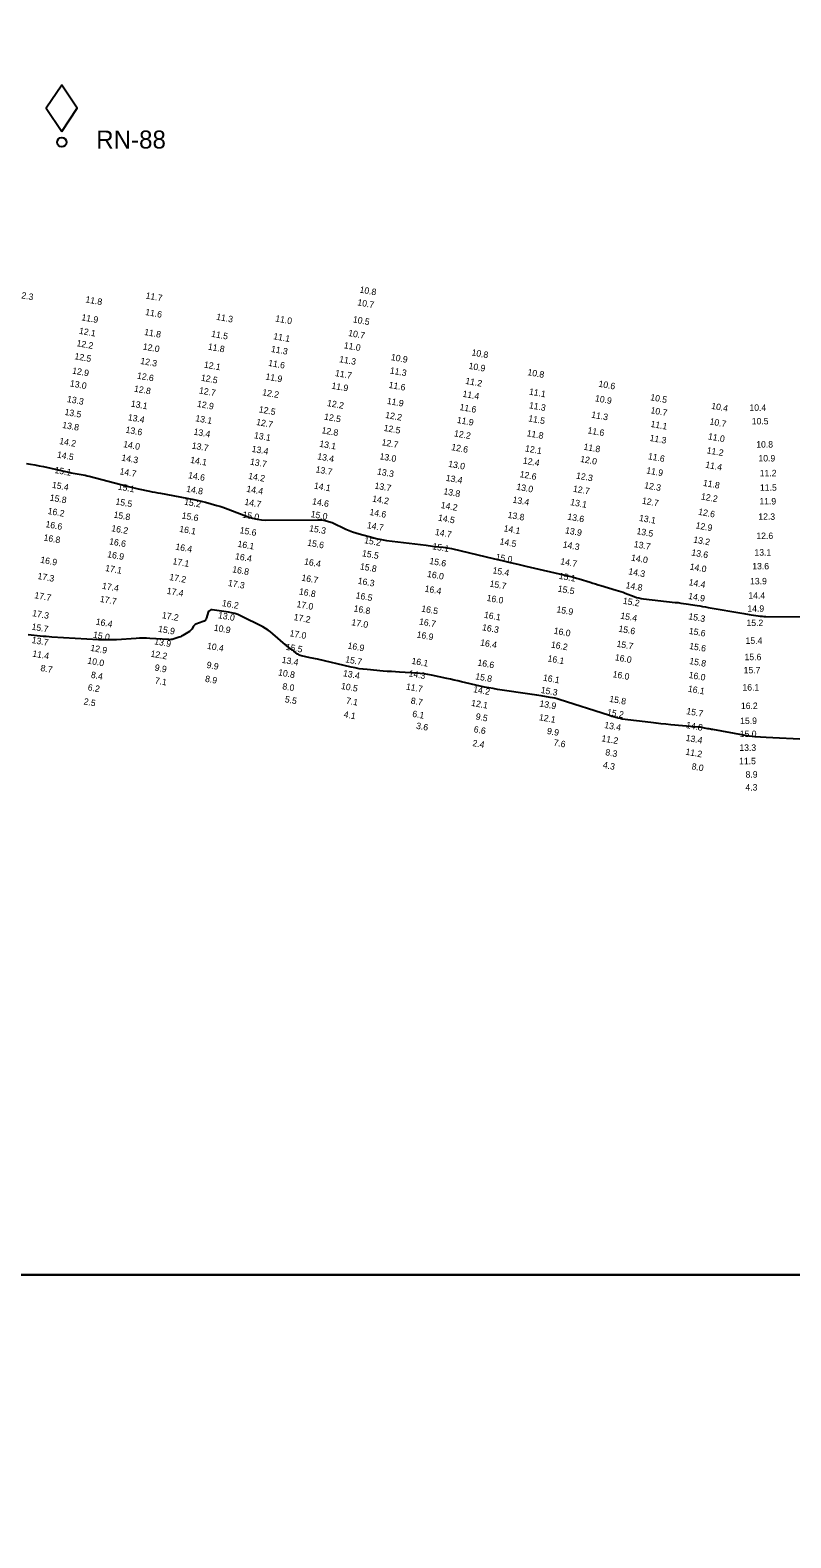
# Model space of a CAD drawing. Extents: x 988130 to 1132882, y 654656 to 841453.
# Drawn here: x 1033713 to 1034303, y 763954 to 765125 of the extents above; entities that cross this region are included whole.
import ezdxf

# ---------------------------------------------------------------- set-up
doc = ezdxf.new("R2010")
doc.units = 0
for name, color, linetype in [('V-ANNO-KEYM', 7, 'Continuous'), ('V-CHAN-NAID', 7, 'Continuous'), ('V-TOPO-MAJR', 7, 'Continuous'), ('V-TOPO-SOUN', 7, 'Continuous')]:
    doc.layers.add(name, color=color, linetype=linetype)

msp = doc.modelspace()

# ---------------------------------------------------------------- linework, layer by layer
at = {"layer": 'V-ANNO-KEYM'}
for points in [[(1122485, 764158), (1122485, 770599), (1014460, 770599), (1014460, 764158), (1067910.3, 764158)], [(1097827.4, 764158), (1014460, 764158), (1014460, 757716), (1073127.9, 757716)]]:
    msp.add_lwpolyline(points, dxfattribs=at)
at = {"layer": 'V-CHAN-NAID'}
msp.add_lwpolyline([(1033737.6, 765045.9), (1033749.6, 765063.9), (1033737.6, 765081.9), (1033725.6, 765063.9)], close=True, dxfattribs=at)
msp.add_circle((1033737.6, 765037.5), 3.6, dxfattribs=at)
at = {"layer": 'V-TOPO-MAJR'}
for points in [[(1033710.1, 764788.1), (1033713.4, 764787.5), (1033716.8, 764786.9), (1033720.1, 764786.3), (1033723.4, 764785.6), (1033740.4, 764781.9), (1033741.9, 764781.5), (1033743.4, 764781.2), (1033745, 764780.9), (1033746.5, 764780.6), (1033752.7, 764779.5), (1033754.2, 764779.2), (1033755.7, 764778.9), (1033757.2, 764778.5), (1033758.8, 764778.1), (1033788.3, 764770.4), (1033790.4, 764769.8), (1033792.6, 764769.3), (1033794.7, 764768.8), (1033796.9, 764768.3), (1033805.6, 764766.6), (1033807.7, 764766.1), (1033809.9, 764765.7), (1033812.1, 764765.3), (1033814.3, 764764.9), (1033840, 764760.1), (1033842.3, 764759.6), (1033844.6, 764759.1), (1033846.8, 764758.5), (1033849.1, 764757.9), (1033858, 764755.4), (1033860.2, 764754.8), (1033862.5, 764754.1), (1033864.7, 764753.3), (1033866.8, 764752.5), (1033882.3, 764746.6), (1033885.7, 764745.5), (1033889.1, 764744.7), (1033892.5, 764744.3), (1033896, 764744.1), (1033936.2, 764744.4), (1033939.1, 764744.3), (1033941.9, 764743.9), (1033944.6, 764743.1), (1033947.3, 764742.1), (1033958.1, 764737.1), (1033960.7, 764736), (1033963.2, 764735), (1033965.8, 764734.1), (1033968.4, 764733.4), (1033979, 764730.5), (1033981.6, 764729.8), (1033984.3, 764729.2), (1033987, 764728.7), (1033989.7, 764728.3), (1034020.3, 764724.5), (1034021.9, 764724.3), (1034023.6, 764724.1), (1034025.2, 764723.9), (1034026.9, 764723.7), (1034033.5, 764723.1), (1034035.1, 764722.9), (1034036.8, 764722.6), (1034038.4, 764722.3), (1034040, 764722), (1034073.3, 764714.1), (1034079.4, 764712.6), (1034085.5, 764711.2), (1034091.6, 764709.8), (1034097.7, 764708.4), (1034130.4, 764700.8), (1034132.6, 764700.3), (1034134.7, 764699.7), (1034136.9, 764699.1), (1034139, 764698.5), (1034147.5, 764695.8), (1034149.6, 764695.2), (1034151.7, 764694.5), (1034153.9, 764693.9), (1034156, 764693.2), (1034167.7, 764689.7), (1034169.5, 764689.2), (1034171.3, 764688.6), (1034173.1, 764688), (1034174.8, 764687.3), (1034181.8, 764684.7), (1034183.6, 764684.1), (1034185.4, 764683.6), (1034187.2, 764683.2), (1034189, 764682.9), (1034213.7, 764680.2), (1034215.9, 764680), (1034218, 764679.7), (1034220.1, 764679.4), (1034222.2, 764679.1), (1034230.7, 764677.7), (1034232.8, 764677.4), (1034234.9, 764677.1), (1034237, 764676.7), (1034239.1, 764676.3), (1034266.8, 764671.6), (1034268.2, 764671.3), (1034269.7, 764671.1), (1034271.1, 764670.9), (1034272.5, 764670.6), (1034278.1, 764669.8), (1034279.5, 764669.6), (1034281, 764669.4), (1034282.4, 764669.3), (1034283.8, 764669.3), (1034320.8, 764669)], [(1034315.4, 764573.6), (1034284.1, 764575.2), (1034279.7, 764575.5), (1034275.4, 764575.9), (1034271, 764576.4), (1034266.7, 764577.1), (1034242.8, 764581.4), (1034241.8, 764581.6), (1034240.9, 764581.8), (1034239.9, 764581.9), (1034239, 764582.1), (1034235.1, 764582.9), (1034234.2, 764583), (1034233.2, 764583.2), (1034232.2, 764583.3), (1034231.3, 764583.4), (1034210.2, 764585.2), (1034206.3, 764585.5), (1034202.5, 764585.9), (1034198.7, 764586.3), (1034194.8, 764586.8), (1034172.4, 764589.6), (1034172, 764589.7), (1034171.6, 764589.8), (1034171.2, 764589.9), (1034170.8, 764590), (1034169.2, 764590.4), (1034168.8, 764590.5), (1034168.4, 764590.6), (1034168, 764590.7), (1034167.6, 764590.8), (1034164.9, 764591.6), (1034164.3, 764591.7), (1034163.8, 764591.9), (1034163.2, 764592.1), (1034162.6, 764592.3), (1034123.6, 764604.7), (1034121.9, 764605.2), (1034120.2, 764605.7), (1034118.4, 764606.1), (1034116.7, 764606.4), (1034109.7, 764607.6), (1034107.9, 764607.9), (1034106.1, 764608.2), (1034104.4, 764608.5), (1034102.6, 764608.7), (1034075.7, 764612.6), (1034072.3, 764613.2), (1034068.9, 764613.8), (1034065.6, 764614.4), (1034062.2, 764615.2), (1034047.9, 764618.5), (1034045, 764619.2), (1034042.1, 764619.8), (1034039.2, 764620.5), (1034036.3, 764621.1), (1034024.6, 764623.6), (1034021.7, 764624.2), (1034018.8, 764624.6), (1034015.8, 764625), (1034012.8, 764625.2), (1033999.7, 764626), (1033996.5, 764626.2), (1033993.4, 764626.4), (1033990.2, 764626.6), (1033987.1, 764626.9), (1033974.5, 764628), (1033971.4, 764628.3), (1033968.3, 764628.7), (1033965.2, 764629.3), (1033962.1, 764629.9), (1033936, 764636), (1033934.6, 764636.3), (1033933.2, 764636.6), (1033931.8, 764636.9), (1033930.4, 764637.2), (1033923.5, 764638.7), (1033922.7, 764639), (1033921.9, 764639.3), (1033921.2, 764639.6), (1033920.5, 764640.1), (1033917.6, 764642.3), (1033917.1, 764642.7), (1033916.5, 764643.1), (1033916, 764643.5), (1033915.4, 764643.9), (1033913.2, 764645.6), (1033912.7, 764646), (1033912.1, 764646.4), (1033911.6, 764646.9), (1033911.1, 764647.3), (1033901.4, 764655.8), (1033899.6, 764657.3), (1033897.7, 764658.7), (1033895.7, 764660), (1033893.6, 764661.1), (1033876.4, 764669.7), (1033874.2, 764670.7), (1033871.8, 764671.6), (1033869.4, 764672.2), (1033867, 764672.6), (1033854.2, 764674.3), (1033853.2, 764674.3), (1033852.4, 764674), (1033851.8, 764673.4), (1033851.3, 764672.5), (1033850, 764668.2), (1033849.6, 764667.2), (1033849, 764666.4), (1033848.2, 764665.7), (1033847.2, 764665.3), (1033841.7, 764663.2), (1033841.2, 764662.9), (1033840.7, 764662.6), (1033840.2, 764662.2), (1033839.8, 764661.7), (1033838.5, 764659.5), (1033838.1, 764659), (1033837.7, 764658.5), (1033837.2, 764658.1), (1033836.7, 764657.7), (1033831.5, 764654.4), (1033830.6, 764653.9), (1033829.7, 764653.5), (1033828.8, 764653.1), (1033827.9, 764652.8), (1033824.1, 764651.7), (1033823.2, 764651.4), (1033822.2, 764651.3), (1033821.2, 764651.2), (1033820.3, 764651.3), (1033806, 764652.2), (1033803.3, 764652.3), (1033800.6, 764652.4), (1033797.9, 764652.3), (1033795.2, 764652.2), (1033780, 764651.2), (1033776.5, 764651), (1033773.1, 764651), (1033769.7, 764651), (1033766.2, 764651.2), (1033730, 764653.3), (1033727.7, 764653.5), (1033725.4, 764653.6), (1033723.1, 764653.8), (1033720.7, 764654), (1033711.5, 764654.9)]]:
    msp.add_lwpolyline(points, dxfattribs=at)

# ---------------------------------------------------------------- texts
at = {"layer": 'V-CHAN-NAID'}
msp.add_text('RN-88', height=14, dxfattribs=at).set_placement((1033764.3, 765032.6))
at = {"layer": 'V-TOPO-SOUN'}
for s, rotation, p in [('10.8 ', 350, (1033968.4, 764920.8)), ('12.3 ', 350, (1033702.3, 764917)), ('11.8 ', 350, (1033755.7, 764913.2)), ('11.7 ', 350, (1033802.4, 764916.2)), ('10.7 ', 350, (1033966.7, 764910.9)), ('11.9 ', 350, (1033752.6, 764899.3)), ('11.6 ', 350, (1033802.1, 764903.4)), ('11.3 ', 350, (1033857.2, 764899.7)), ('11.0 ', 350, (1033903, 764898.4)), ('10.5 ', 350, (1033963.2, 764897.7)), ('12.1 ', 350, (1033750.7, 764888.8)), ('11.8 ', 350, (1033801.3, 764887.9)), ('11.5 ', 350, (1033853.3, 764886.5)), ('11.1 ', 350, (1033901.5, 764884.6)), ('10.7 ', 350, (1033959.6, 764887.1)), ('12.2 ', 350, (1033748.8, 764879.2)), ('12.0 ', 350, (1033800.2, 764876.6)), ('11.8 ', 350, (1033850.7, 764876.5)), ('11.3 ', 350, (1033899.7, 764874.7)), ('11.0 ', 350, (1033956.2, 764877.6)), ('12.5 ', 350, (1033747.2, 764869.1)), ('12.3 ', 350, (1033798.3, 764865.4)), ('12.1 ', 350, (1033847.6, 764862.6)), ('11.6 ', 350, (1033897.5, 764863.9)), ('11.3 ', 350, (1033952.6, 764866.8)), ('10.9 ', 350, (1033992.7, 764868.4)), ('10.9 ', 350, (1034053, 764861.6)), ('10.8 ', 350, (1034055.3, 764872)), ('12.9 ', 350, (1033745.4, 764857.9)), ('12.6 ', 350, (1033795.7, 764854)), ('12.5 ', 350, (1033845.3, 764852.4)), ('11.9 ', 350, (1033895.4, 764853.3)), ('11.7 ', 350, (1033949.4, 764856)), ('11.3 ', 350, (1033991.9, 764858)), ('11.2 ', 350, (1034050.5, 764849.9)), ('10.8 ', 350, (1034098.7, 764856.7)), ('13.0 ', 350, (1033743.6, 764848)), ('12.8 ', 350, (1033793.4, 764843.9)), ('12.7 ', 350, (1033843.8, 764842.5)), ('12.2 ', 350, (1033892.9, 764841.1)), ('11.9 ', 350, (1033946.6, 764846.2)), ('11.6 ', 350, (1033991, 764846.8)), ('11.4 ', 350, (1034048.3, 764839.9)), ('11.1 ', 350, (1034099.9, 764841.6)), ('10.6 ', 350, (1034153.8, 764847.7)), ('10.5 ', 350, (1034194, 764837.2)), ('13.5 ', 350, (1033739.5, 764825.8)), ('13.3 ', 350, (1033741.4, 764835.8)), ('13.1 ', 350, (1033790.9, 764832.3)), ('12.9 ', 350, (1033842.3, 764832.1)), ('12.5 ', 350, (1033890.2, 764827.8)), ('12.2 ', 350, (1033943.2, 764832.7)), ('11.9 ', 350, (1033989.6, 764834.4)), ('11.6 ', 350, (1034046, 764829.6)), ('11.3 ', 350, (1034099.9, 764831)), ('10.9 ', 350, (1034151.1, 764836.4)), ('10.7 ', 350, (1034194.2, 764827.1)), ('10.4 ', 350, (1034241.3, 764830.5)), ('10.4 ', 360, (1034271.2, 764828.9)), ('13.8 ', 350, (1033737.7, 764815.7)), ('13.4 ', 350, (1033788.6, 764821.7)), ('13.1 ', 350, (1033841, 764820.9)), ('12.7 ', 350, (1033888.2, 764818)), ('12.5 ', 350, (1033940.9, 764822.2)), ('12.2 ', 350, (1033988.3, 764823.5)), ('11.9 ', 350, (1034043.9, 764819.6)), ('11.5 ', 350, (1034099.3, 764820.8)), ('11.3 ', 350, (1034148.2, 764823.7)), ('11.1 ', 350, (1034194.2, 764816.5)), ('10.7 ', 350, (1034240, 764818.4)), ('10.5 ', 360, (1034273, 764818.4)), ('14.2 ', 350, (1033735.4, 764803.2)), ('13.6 ', 350, (1033786.8, 764812)), ('13.4 ', 350, (1033839.6, 764810.5)), ('13.1 ', 350, (1033886.5, 764807.7)), ('12.8 ', 350, (1033938.9, 764811.6)), ('12.7 ', 350, (1033985.5, 764802.3)), ('12.5 ', 350, (1033987.1, 764813.4)), ('12.2 ', 350, (1034041.7, 764809.2)), ('11.8 ', 350, (1034098.1, 764809.3)), ('11.6 ', 350, (1034145.3, 764811.5)), ('11.3 ', 350, (1034193.5, 764805.6)), ('11.0 ', 350, (1034238.8, 764806.8)), ('14.5 ', 350, (1033733.6, 764792.7)), ('14.0 ', 350, (1033785, 764800.8)), ('13.7 ', 350, (1033838.2, 764799.7)), ('13.4 ', 350, (1033884.7, 764797.1)), ('13.4 ', 350, (1033935.6, 764791.3)), ('13.1 ', 350, (1033937.2, 764801.1)), ('13.0 ', 350, (1033983.9, 764791.4)), ('12.6 ', 350, (1034039.6, 764798.5)), ('12.1 ', 350, (1034096.8, 764797.5)), ('11.8 ', 350, (1034142.2, 764798.8)), ('11.6 ', 350, (1034192.2, 764791.4)), ('11.2 ', 350, (1034237.8, 764796)), ('10.8 ', 360, (1034276.5, 764800.4)), ('15.1 ', 350, (1033731.7, 764780.7)), ('14.7 ', 350, (1033782.2, 764779.7)), ('14.3 ', 350, (1033783.6, 764790.3)), ('14.1 ', 350, (1033837, 764788.6)), ('13.7 ', 350, (1033883.4, 764787.2)), ('13.7 ', 350, (1033934.3, 764781.2)), ('13.3 ', 350, (1033982, 764779.6)), ('13.0 ', 350, (1034037.2, 764785.5)), ('12.4 ', 350, (1034095.1, 764788.1)), ('12.0 ', 350, (1034139.6, 764789.3)), ('11.9 ', 350, (1034190.9, 764780.4)), ('11.4 ', 350, (1034236.7, 764784.8)), ('10.9 ', 360, (1034278.2, 764789.6)), ('15.4 ', 350, (1033729.7, 764769.2)), ('15.1 ', 350, (1033780.8, 764767.8)), ('14.6 ', 350, (1033835.4, 764776.7)), ('14.2 ', 350, (1033882, 764776.1)), ('14.1 ', 350, (1033933, 764768.6)), ('13.7 ', 350, (1033980, 764768.6)), ('13.4 ', 350, (1034035.3, 764774.6)), ('13.0 ', 350, (1034090.1, 764767.7)), ('12.6 ', 350, (1034092.7, 764777.5)), ('12.3 ', 350, (1034136.4, 764776.4)), ('12.3 ', 350, (1034189.3, 764768.9)), ('11.8 ', 350, (1034234.9, 764770.7)), ('11.2 ', 360, (1034279.2, 764778.1)), ('11.5 ', 360, (1034279.4, 764766.9)), ('15.8 ', 350, (1033728, 764759.3)), ('15.5 ', 350, (1033779, 764756.3)), ('15.2 ', 350, (1033832.3, 764756.1)), ('14.8 ', 350, (1033833.9, 764766.1)), ('14.7 ', 350, (1033879.1, 764756)), ('14.4 ', 350, (1033880.6, 764766.1)), ('14.6 ', 350, (1033931.6, 764756.4)), ('14.2 ', 350, (1033978.2, 764758.5)), ('13.8 ', 350, (1034033.5, 764764.2)), ('13.4 ', 350, (1034087.1, 764757.7)), ('13.1 ', 350, (1034131.9, 764755.8)), ('12.7 ', 350, (1034134, 764766.2)), ('12.7 ', 350, (1034187.5, 764756.9)), ('12.2 ', 350, (1034233.3, 764760.2)), ('11.9 ', 360, (1034278.9, 764756.2)), ('16.2 ', 350, (1033726.4, 764748.9)), ('15.8 ', 350, (1033777.5, 764746.1)), ('15.6 ', 350, (1033830.4, 764745.4)), ('15.0 ', 350, (1033877.5, 764746.1)), ('15.0 ', 350, (1033930.5, 764746.5)), ('14.6 ', 350, (1033976.1, 764748.1)), ('14.5 ', 350, (1034029.3, 764743.7)), ('14.2 ', 350, (1034031.4, 764753.5)), ('13.8 ', 350, (1034083.3, 764745.9)), ('13.6 ', 350, (1034129.7, 764744.5)), ('12.6 ', 350, (1034231.2, 764748.3)), ('12.3 ', 360, (1034278.1, 764744.3)), ('16.6 ', 350, (1033724.7, 764738.7)), ('16.2 ', 350, (1033775.8, 764735.5)), ('16.1 ', 350, (1033828.5, 764735)), ('15.6 ', 350, (1033875.4, 764734)), ('15.3 ', 350, (1033929.3, 764735.5)), ('14.7 ', 350, (1033974.1, 764737.9)), ('14.7 ', 350, (1034026.9, 764732.6)), ('14.1 ', 350, (1034080.2, 764735.4)), ('13.9 ', 350, (1034127.9, 764733.9)), ('13.5 ', 350, (1034183.3, 764733.3)), ('13.1 ', 350, (1034185.3, 764743.5)), ('12.9 ', 350, (1034229.2, 764737.7)), ('16.8 ', 350, (1033723.2, 764728.3)), ('16.6 ', 350, (1033774.1, 764725.3)), ('16.4 ', 350, (1033825.5, 764721.2)), ('16.1 ', 350, (1033873.7, 764723.4)), ('15.6 ', 350, (1033927.8, 764724.3)), ('15.2 ', 350, (1033972, 764726.2)), ('15.1 ', 350, (1034024.9, 764721.5)), ('14.5 ', 350, (1034077.1, 764725.3)), ('14.3 ', 350, (1034126.1, 764722.9)), ('13.7 ', 350, (1034181.2, 764723.2)), ('13.2 ', 350, (1034227.4, 764726.7)), ('12.6 ', 360, (1034276.6, 764729.4)), ('16.9 ', 350, (1033720.7, 764711)), ('16.9 ', 350, (1033772.6, 764715.3)), ('17.1 ', 350, (1033823.3, 764709.9)), ('16.4 ', 350, (1033871.8, 764713.8)), ('16.4 ', 350, (1033925.4, 764709.7)), ('15.5 ', 350, (1033970.3, 764716.1)), ('15.6 ', 350, (1034022.6, 764710.1)), ('15.0 ', 350, (1034074, 764713.2)), ('14.7 ', 350, (1034124.2, 764709.8)), ('14.0 ', 350, (1034179.1, 764712.7)), ('13.6 ', 350, (1034225.9, 764716.7)), ('13.1 ', 360, (1034275.1, 764716.5)), ('17.3 ', 350, (1033718.5, 764698.4)), ('17.1 ', 350, (1033771, 764704.6)), ('17.2 ', 350, (1033820.8, 764697.6)), ('16.8 ', 350, (1033869.6, 764703.6)), ('16.7 ', 350, (1033923.3, 764697.1)), ('15.8 ', 350, (1033968.7, 764705.9)), ('16.0 ', 350, (1034020.8, 764700)), ('15.4 ', 350, (1034071.6, 764702.8)), ('15.1 ', 350, (1034123, 764698.5)), ('14.3 ', 350, (1034177, 764702)), ('14.0 ', 350, (1034224.6, 764705.7)), ('13.6 ', 360, (1034273.4, 764705.8)), ('17.4 ', 350, (1033768.6, 764690.8)), ('17.4 ', 350, (1033818.8, 764686.9)), ('17.3 ', 350, (1033866.3, 764693)), ('16.8 ', 350, (1033921.4, 764686.4)), ('16.3 ', 350, (1033967, 764694.7)), ('16.4 ', 350, (1034018.9, 764688.6)), ('15.7 ', 350, (1034069.3, 764692.5)), ('15.5 ', 350, (1034122.2, 764688.6)), ('14.8 ', 350, (1034174.9, 764691.3)), ('14.4 ', 350, (1034223.8, 764693.6)), ('13.9 ', 360, (1034271.7, 764694.2)), ('17.7 ', 350, (1033716.1, 764683.5)), ('17.7 ', 350, (1033766.9, 764680.6)), ('16.2 ', 350, (1033861.6, 764677.4)), ('17.0 ', 350, (1033919.5, 764676.6)), ('16.5 ', 350, (1033965.4, 764683.4)), ('16.0 ', 350, (1034067, 764681.4)), ('15.2 ', 350, (1034172.7, 764679.2)), ('14.9 ', 350, (1034223.4, 764682.9)), ('14.9 ', 360, (1034269.6, 764672.9)), ('14.4 ', 360, (1034270.4, 764683.1)), ('17.3 ', 350, (1033714.4, 764669.6)), ('16.4 ', 350, (1033763.7, 764663)), ('17.2 ', 350, (1033815, 764668)), ('13.0 ', 350, (1033858.6, 764668)), ('17.2 ', 350, (1033917.3, 764666.5)), ('17.0 ', 350, (1033962.1, 764662.5)), ('16.8 ', 350, (1033963.8, 764673.2)), ('16.7 ', 350, (1034014.6, 764663.1)), ('16.5 ', 350, (1034016.3, 764673.1)), ('16.1 ', 350, (1034065, 764668.3)), ('15.9 ', 350, (1034121.2, 764672.5)), ('15.4 ', 350, (1034170.8, 764667.6)), ('15.3 ', 350, (1034223.6, 764667.1)), ('15.2 ', 360, (1034268.9, 764661.8)), ('15.7 ', 350, (1033713.9, 764659.1)), ('15.0 ', 350, (1033761.6, 764652.8)), ('15.9 ', 350, (1033812.1, 764657.4)), ('10.9 ', 350, (1033855.3, 764658.3)), ('17.0 ', 350, (1033914.1, 764654)), ('16.9 ', 350, (1034012.7, 764653)), ('16.3 ', 350, (1034063.5, 764658.6)), ('16.0 ', 350, (1034119.1, 764655.9)), ('15.6 ', 350, (1034169.3, 764657.5)), ('15.6 ', 350, (1034223.9, 764655.8)), ('13.7 ', 350, (1033714, 764648.7)), ('11.4 ', 350, (1033714.5, 764638.2)), ('12.9 ', 350, (1033759.5, 764642.6)), ('13.9 ', 350, (1033809.1, 764647.7)), ('10.4 ', 350, (1033850, 764644.2)), ('15.5 ', 350, (1033911.1, 764643.4)), ('16.9 ', 350, (1033959.1, 764644.4)), ('16.4 ', 350, (1034062, 764646.8)), ('16.2 ', 350, (1034116.9, 764645.2)), ('15.7 ', 350, (1034167.8, 764645.8)), ('15.6 ', 350, (1034224.2, 764644.1)), ('15.4 ', 360, (1034268.2, 764648)), ('8.7', 350, (1033720.8, 764627)), ('10.0 ', 350, (1033757.2, 764632.7)), ('12.2 ', 350, (1033806.2, 764638.1)), ('9.9', 350, (1033809.4, 764627.3)), ('9.9', 350, (1033849.7, 764629.4)), ('13.4 ', 350, (1033908, 764633.3)), ('15.7 ', 350, (1033957.3, 764633.7)), ('16.1 ', 350, (1034008.7, 764632.5)), ('16.6 ', 350, (1034059.9, 764631.2)), ('16.1 ', 350, (1034114.3, 764634.4)), ('16.0 ', 350, (1034166.5, 764635.3)), ('15.8 ', 350, (1034224.3, 764632.4)), ('15.6 ', 360, (1034267.4, 764635.3)), ('8.4', 350, (1033759.9, 764621.7)), ('7.1', 350, (1033809.5, 764617.2)), ('8.9', 350, (1033848.5, 764618.6)), ('10.8 ', 350, (1033905.2, 764623.6)), ('13.4 ', 350, (1033955.6, 764622.9)), ('14.3 ', 350, (1034006.5, 764622.8)), ('15.8 ', 350, (1034058.2, 764620.5)), ('16.1 ', 350, (1034110.7, 764619.5)), ('16.0 ', 350, (1034164.8, 764622.2)), ('16.0 ', 350, (1034223.8, 764621.6)), ('15.7 ', 360, (1034266.7, 764625.1)), ('6.2', 350, (1033757.5, 764612)), ('8.0', 350, (1033908.5, 764612.8)), ('10.5 ', 350, (1033954, 764613)), ('11.7 ', 350, (1034004.4, 764612.6)), ('14.2 ', 350, (1034056.6, 764610.5)), ('15.3 ', 350, (1034109, 764609.9)), ('16.1 ', 350, (1034223.2, 764610.9)), ('16.1 ', 360, (1034265.8, 764611.7)), ('2.5', 350, (1033754.3, 764601)), ('5.5', 350, (1033910.4, 764602.7)), ('7.1', 350, (1033957.9, 764601.6)), ('8.7', 350, (1034008.1, 764601.6)), ('6.1', 350, (1034009.3, 764591.4)), ('12.1 ', 350, (1034055, 764599.9)), ('13.9 ', 350, (1034108, 764599.4)), ('15.2 ', 350, (1034160.4, 764592.7)), ('15.8 ', 350, (1034162.2, 764603)), ('15.7 ', 350, (1034222, 764593.5)), ('16.2 ', 360, (1034264.6, 764597.4)), ('4.1', 350, (1033956.1, 764591)), ('3.6', 350, (1034012.3, 764582.1)), ('9.5', 350, (1034058.5, 764589.3)), ('12.1 ', 350, (1034107.6, 764588.8)), ('13.4 ', 350, (1034158.3, 764582.7)), ('14.8 ', 350, (1034221.7, 764582.7)), ('15.9 ', 360, (1034264, 764585.8)), ('2.4', 350, (1034056, 764568.7)), ('6.6', 350, (1034057, 764579.4)), ('9.9', 350, (1034113.8, 764578.1)), ('7.6', 350, (1034118.9, 764569.1)), ('11.2 ', 350, (1034156.1, 764572.4)), ('13.4 ', 350, (1034221.5, 764572.7)), ('15.0 ', 360, (1034263.7, 764575.6)), ('8.3', 350, (1034159.1, 764561.6)), ('11.2 ', 350, (1034221.3, 764562)), ('13.3 ', 360, (1034263.4, 764564.9)), ('4.3', 350, (1034157.2, 764551.7)), ('8.0', 350, (1034226, 764550.6)), ('11.5 ', 360, (1034263.2, 764554.5)), ('8.9', 360, (1034268.2, 764544.1)), ('4.3', 360, (1034268.1, 764534.1))]:
    msp.add_text(s, height=5, rotation=rotation, dxfattribs=at).set_placement(p)

doc.saveas('drawing.dxf')
